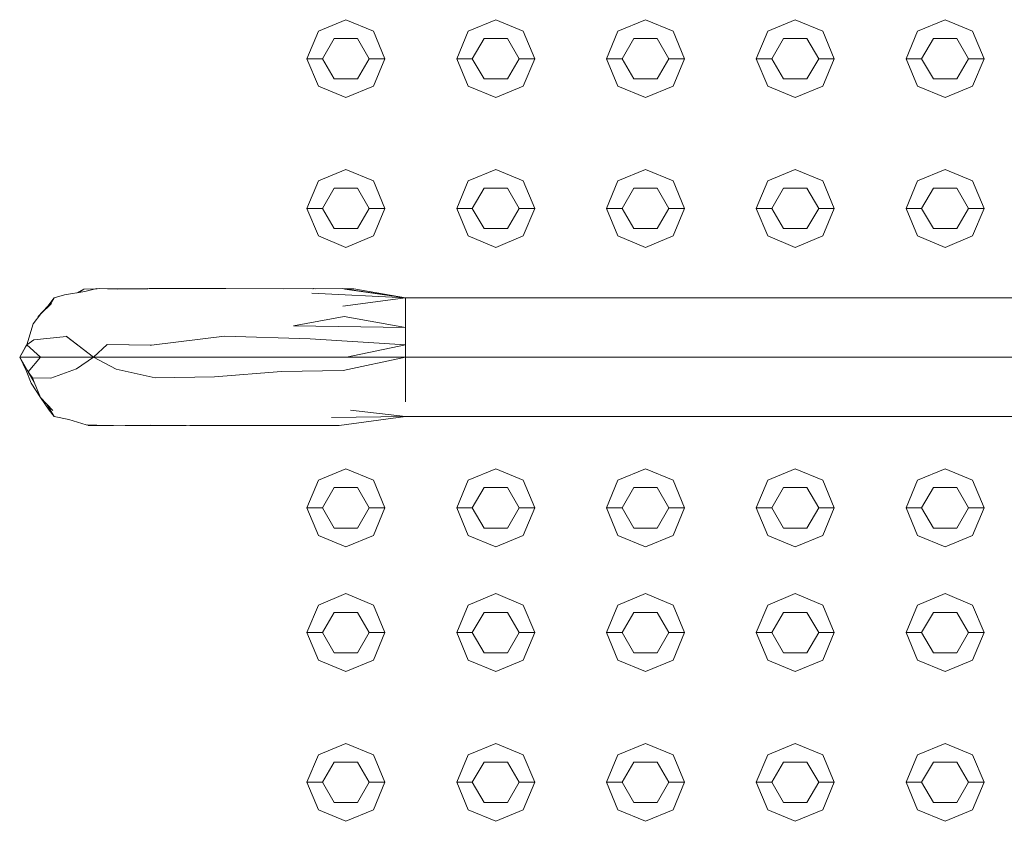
# Model space of a CAD drawing. Header units: millimetres. Extents: x 2 to 902, y -447 to 199.
# Tile 678 of 1056: x 22.043 to 22.674, y 168.354 to 168.868. Entities that reach past the tile are written whole.
import ezdxf

# ---------------------------------------------------------------- set-up
doc = ezdxf.new("R2010")
doc.units = ezdxf.units.MM
doc.header["$MEASUREMENT"] = 0
for name, color, linetype, lineweight in [('IFC-Corrimão-Contorno', 36, 'Continuous', 5), ('IFC-Elemento construtivo genérico-Contorno', 253, 'Continuous', 5), ('IFC-Escada-Contorno', 32, 'Continuous', 5)]:
    doc.layers.add(name, color=color, linetype=linetype, lineweight=lineweight)

msp = doc.modelspace()

# ---------------------------------------------------------------- linework, layer by layer
at = {"layer": 'IFC-Corrimão-Contorno', "color": 7, "lineweight": 5}
for p, q in [((22.08487, 168.69351), (22.09263, 168.69532)), ((22.09263, 168.69532), (22.10608, 168.695)), ((22.09304, 168.69531), (22.09395, 168.69535)), ((22.09395, 168.69535), (22.10682, 168.69527)), ((22.10608, 168.695), (22.12603, 168.69533)), ((22.10682, 168.69527), (22.12519, 168.69531)), ((22.12603, 168.69533), (22.17524, 168.69532)), ((22.16554, 168.69533), (22.16692, 168.69532)), ((22.17524, 168.69532), (22.21211, 168.69527)), ((22.21211, 168.69527), (22.25004, 168.69535)), ((22.23068, 168.69531), (22.23128, 168.69532)), ((22.23128, 168.69532), (22.23289, 168.69531)), ((22.25004, 168.69535), (22.2903, 168.68954)), ((22.06107, 168.68406), (22.0651, 168.68954)), ((22.06225, 168.68458), (22.0651, 168.68954)), ((22.06225, 168.68458), (22.0651, 168.68954)), ((22.06225, 168.68459), (22.0651, 168.68954)), ((22.06225, 168.68459), (22.0651, 168.68954)), ((22.0651, 168.68954), (22.07191, 168.69142)), ((22.07191, 168.69142), (22.08487, 168.69351)), ((22.08015, 168.69275), (22.08411, 168.69493)), ((22.08111, 168.6929), (22.08411, 168.69493)), ((22.08411, 168.69493), (22.09249, 168.69528)), ((22.23024, 168.69248), (22.2903, 168.68954)), ((22.25019, 168.68406), (22.2903, 168.68954)), ((22.25075, 168.69524), (22.25722, 168.69522)), ((22.2514, 168.69493), (22.2903, 168.68954)), ((22.25722, 168.69522), (22.2903, 168.68954)), ((22.2903, 168.68954), (22.68711, 168.68954)), ((22.2903, 168.65143), (22.2903, 168.68954)), ((22.05492, 168.67751), (22.06107, 168.68406)), ((22.05668, 168.67926), (22.06347, 168.68576)), ((22.05169, 168.67278), (22.05668, 168.67926)), ((22.05485, 168.67689), (22.05492, 168.67751)), ((22.21856, 168.67144), (22.25104, 168.67751)), ((22.25104, 168.67751), (22.2903, 168.67048)), ((22.2903, 168.67048), (22.2903, 168.68001)), ((22.04763, 168.65926), (22.05169, 168.67278)), ((22.21856, 168.67144), (22.2903, 168.67048)), ((22.2903, 168.66192), (22.2903, 168.67048)), ((22.05227, 168.66258), (22.07303, 168.66464)), ((22.07303, 168.66464), (22.09032, 168.65143)), ((22.12752, 168.65913), (22.17447, 168.66492)), ((22.17447, 168.66492), (22.22937, 168.66312)), ((22.04311, 168.65143), (22.04763, 168.65926)), ((22.04311, 168.65143), (22.04763, 168.65926)), ((22.04311, 168.65143), (22.04763, 168.65926)), ((22.04311, 168.65143), (22.04763, 168.65926)), ((22.04311, 168.65143), (22.04688, 168.65796)), ((22.04688, 168.65796), (22.04763, 168.65926)), ((22.04763, 168.65926), (22.05227, 168.66258)), ((22.04763, 168.65926), (22.05648, 168.65143)), ((22.09032, 168.65143), (22.09918, 168.65956)), ((22.09918, 168.65956), (22.12665, 168.65913)), ((22.12665, 168.65913), (22.12752, 168.65913)), ((22.22937, 168.66312), (22.2903, 168.65926)), ((22.25254, 168.65143), (22.2903, 168.65926)), ((22.2903, 168.65926), (22.2903, 168.66192)), ((22.2903, 168.65143), (22.2903, 168.65926)), ((22.04311, 168.65143), (22.05648, 168.65143)), ((22.04311, 168.65143), (22.05237, 168.63539)), ((22.04311, 168.65143), (22.0472, 168.64292)), ((22.04311, 168.65143), (22.04861, 168.64191)), ((22.04311, 168.65143), (22.04688, 168.6449)), ((22.04311, 168.65143), (22.05236, 168.6354)), ((22.04861, 168.64191), (22.05648, 168.65143)), ((22.05648, 168.65143), (22.06986, 168.65143)), ((22.06671, 168.65143), (22.06986, 168.65143)), ((22.06986, 168.65143), (22.09032, 168.65143)), ((22.07851, 168.65143), (22.09032, 168.65143)), ((22.07948, 168.644), (22.09032, 168.65143)), ((22.09032, 168.65143), (22.10497, 168.64375)), ((22.09032, 168.65143), (22.12143, 168.65143)), ((22.12143, 168.65143), (22.14031, 168.65143)), ((22.14031, 168.65143), (22.19031, 168.65143)), ((22.15254, 168.65143), (22.21477, 168.65143)), ((22.19031, 168.65143), (22.24031, 168.65143)), ((22.21477, 168.65143), (22.24031, 168.65143)), ((22.24031, 168.65143), (22.2903, 168.65143)), ((22.25035, 168.64292), (22.2903, 168.65143)), ((22.25254, 168.65143), (22.2903, 168.65143)), ((22.2903, 168.65143), (22.68711, 168.65143)), ((22.2903, 168.62286), (22.2903, 168.65143)), ((22.2903, 168.64191), (22.2903, 168.65143)), ((22.04688, 168.6449), (22.04861, 168.64191)), ((22.0472, 168.64292), (22.0504, 168.63474)), ((22.04861, 168.64191), (22.04908, 168.64109)), ((22.04861, 168.64191), (22.05065, 168.63836)), ((22.04861, 168.64191), (22.05126, 168.63805)), ((22.06314, 168.63794), (22.07948, 168.644)), ((22.10497, 168.64375), (22.12419, 168.63945)), ((22.12419, 168.63945), (22.12992, 168.63817)), ((22.12992, 168.63817), (22.16795, 168.63878)), ((22.16795, 168.63878), (22.211, 168.64216)), ((22.211, 168.64216), (22.25035, 168.64292)), ((22.2903, 168.63238), (22.2903, 168.64191)), ((22.0504, 168.63474), (22.05638, 168.6255)), ((22.05065, 168.63836), (22.05236, 168.63539)), ((22.05126, 168.63805), (22.06314, 168.63794)), ((22.05126, 168.63805), (22.05236, 168.63539)), ((22.05236, 168.63539), (22.05647, 168.62551)), ((22.05638, 168.6255), (22.06202, 168.61732)), ((22.05647, 168.62551), (22.06428, 168.6173)), ((22.06054, 168.62122), (22.0651, 168.61332)), ((22.06055, 168.62121), (22.0651, 168.61332)), ((22.06202, 168.61732), (22.0651, 168.61332)), ((22.0651, 168.61332), (22.07462, 168.61139)), ((22.24305, 168.61269), (22.2903, 168.61332)), ((22.24787, 168.60764), (22.2903, 168.61332)), ((22.25508, 168.61732), (22.2903, 168.61332)), ((22.2903, 168.61332), (22.68711, 168.61332)), ((22.07462, 168.61139), (22.08572, 168.60798)), ((22.08572, 168.60798), (22.09968, 168.60765)), ((22.08654, 168.60796), (22.08717, 168.60764)), ((22.08717, 168.60764), (22.09937, 168.60766)), ((22.09968, 168.60765), (22.10323, 168.60757)), ((22.10323, 168.60757), (22.12696, 168.60771)), ((22.11066, 168.60761), (22.12603, 168.60754)), ((22.12603, 168.60754), (22.1468, 168.60761)), ((22.12696, 168.60771), (22.15215, 168.60761)), ((22.1468, 168.60761), (22.14976, 168.60762)), ((22.15215, 168.60761), (22.16554, 168.60754)), ((22.16554, 168.60754), (22.20481, 168.60766)), ((22.19292, 168.60762), (22.2022, 168.60757)), ((22.2022, 168.60757), (22.23276, 168.60765)), ((22.20481, 168.60766), (22.24787, 168.60764))]:
    msp.add_line(p, q, dxfattribs=at)
at = {"layer": 'IFC-Elemento construtivo genérico-Contorno', "color": 7, "lineweight": 5}
for p, q in [((22.23451, 168.86046), (22.25218, 168.86779)), ((22.23451, 168.86046), (22.25218, 168.86779)), ((22.25218, 168.86779), (22.26986, 168.86046)), ((22.25218, 168.86779), (22.26986, 168.86046)), ((22.33051, 168.86046), (22.34819, 168.86779)), ((22.33051, 168.86046), (22.34819, 168.86779)), ((22.34819, 168.86779), (22.36586, 168.86046)), ((22.34819, 168.86779), (22.36586, 168.86046)), ((22.42651, 168.86046), (22.44418, 168.86779)), ((22.42651, 168.86046), (22.44418, 168.86779)), ((22.44418, 168.86779), (22.46186, 168.86046)), ((22.44418, 168.86779), (22.46186, 168.86046)), ((22.52251, 168.86046), (22.54018, 168.86779)), ((22.52251, 168.86046), (22.54018, 168.86779)), ((22.54018, 168.86779), (22.55786, 168.86046)), ((22.54018, 168.86779), (22.55786, 168.86046)), ((22.61851, 168.86046), (22.63618, 168.86779)), ((22.61851, 168.86046), (22.63618, 168.86779)), ((22.63618, 168.86779), (22.65386, 168.86046)), ((22.63618, 168.86779), (22.65386, 168.86046)), ((22.22718, 168.84279), (22.23451, 168.86046)), ((22.22718, 168.84279), (22.23451, 168.86046)), ((22.26986, 168.86046), (22.27718, 168.84279)), ((22.26986, 168.86046), (22.27718, 168.84279)), ((22.32319, 168.84279), (22.33051, 168.86046)), ((22.32319, 168.84279), (22.33051, 168.86046)), ((22.36586, 168.86046), (22.37319, 168.84279)), ((22.36586, 168.86046), (22.37319, 168.84279)), ((22.41918, 168.84279), (22.42651, 168.86046)), ((22.41918, 168.84279), (22.42651, 168.86046)), ((22.46186, 168.86046), (22.46918, 168.84279)), ((22.46186, 168.86046), (22.46918, 168.84279)), ((22.51518, 168.84279), (22.52251, 168.86046)), ((22.51518, 168.84279), (22.52251, 168.86046)), ((22.55786, 168.86046), (22.56518, 168.84279)), ((22.55786, 168.86046), (22.56518, 168.84279)), ((22.61118, 168.84279), (22.61851, 168.86046)), ((22.61118, 168.84279), (22.61851, 168.86046)), ((22.65386, 168.86046), (22.66118, 168.84279)), ((22.65386, 168.86046), (22.66118, 168.84279)), ((22.23718, 168.84279), (22.24468, 168.85578)), ((22.23718, 168.84279), (22.24468, 168.85578)), ((22.24468, 168.85578), (22.25968, 168.85578)), ((22.24468, 168.85578), (22.25968, 168.85578)), ((22.25968, 168.85578), (22.26718, 168.84279)), ((22.25968, 168.85578), (22.26718, 168.84279)), ((22.33319, 168.84279), (22.34069, 168.85578)), ((22.33319, 168.84279), (22.34069, 168.85578)), ((22.34069, 168.85578), (22.35569, 168.85578)), ((22.34069, 168.85578), (22.35569, 168.85578)), ((22.35569, 168.85578), (22.36319, 168.84279)), ((22.35569, 168.85578), (22.36319, 168.84279)), ((22.42918, 168.84279), (22.43668, 168.85578)), ((22.42918, 168.84279), (22.43668, 168.85578)), ((22.43668, 168.85578), (22.45168, 168.85578)), ((22.43668, 168.85578), (22.45168, 168.85578)), ((22.45168, 168.85578), (22.45918, 168.84279)), ((22.45168, 168.85578), (22.45918, 168.84279)), ((22.52518, 168.84279), (22.53268, 168.85578)), ((22.52518, 168.84279), (22.53268, 168.85578)), ((22.53268, 168.85578), (22.54768, 168.85578)), ((22.53268, 168.85578), (22.54768, 168.85578)), ((22.54768, 168.85578), (22.55518, 168.84279)), ((22.54768, 168.85578), (22.55518, 168.84279)), ((22.62118, 168.84279), (22.62868, 168.85578)), ((22.62118, 168.84279), (22.62868, 168.85578)), ((22.62868, 168.85578), (22.64368, 168.85578)), ((22.62868, 168.85578), (22.64368, 168.85578)), ((22.64368, 168.85578), (22.65118, 168.84279)), ((22.64368, 168.85578), (22.65118, 168.84279)), ((22.22718, 168.84279), (22.23718, 168.84279)), ((22.22718, 168.84279), (22.23451, 168.82511)), ((22.22718, 168.84279), (22.23718, 168.84279)), ((22.22718, 168.84279), (22.23451, 168.82511)), ((22.23718, 168.84279), (22.24468, 168.8298)), ((22.23718, 168.84279), (22.24468, 168.8298)), ((22.25968, 168.8298), (22.26718, 168.84279)), ((22.25968, 168.8298), (22.26718, 168.84279)), ((22.26718, 168.84279), (22.27718, 168.84279)), ((22.26718, 168.84279), (22.27718, 168.84279)), ((22.26986, 168.82511), (22.27718, 168.84279)), ((22.26986, 168.82511), (22.27718, 168.84279)), ((22.32319, 168.84279), (22.33319, 168.84279)), ((22.32319, 168.84279), (22.33051, 168.82511)), ((22.32319, 168.84279), (22.33319, 168.84279)), ((22.32319, 168.84279), (22.33051, 168.82511)), ((22.33319, 168.84279), (22.34069, 168.8298)), ((22.33319, 168.84279), (22.34069, 168.8298)), ((22.35569, 168.8298), (22.36319, 168.84279)), ((22.35569, 168.8298), (22.36319, 168.84279)), ((22.36319, 168.84279), (22.37319, 168.84279)), ((22.36319, 168.84279), (22.37319, 168.84279)), ((22.36586, 168.82511), (22.37319, 168.84279)), ((22.36586, 168.82511), (22.37319, 168.84279)), ((22.41918, 168.84279), (22.42918, 168.84279)), ((22.41918, 168.84279), (22.42651, 168.82511)), ((22.41918, 168.84279), (22.42918, 168.84279)), ((22.41918, 168.84279), (22.42651, 168.82511)), ((22.42918, 168.84279), (22.43668, 168.8298)), ((22.42918, 168.84279), (22.43668, 168.8298)), ((22.45168, 168.8298), (22.45918, 168.84279)), ((22.45168, 168.8298), (22.45918, 168.84279)), ((22.45918, 168.84279), (22.46918, 168.84279)), ((22.45918, 168.84279), (22.46918, 168.84279)), ((22.46186, 168.82511), (22.46918, 168.84279)), ((22.46186, 168.82511), (22.46918, 168.84279)), ((22.51518, 168.84279), (22.52518, 168.84279)), ((22.51518, 168.84279), (22.52251, 168.82511)), ((22.51518, 168.84279), (22.52518, 168.84279)), ((22.51518, 168.84279), (22.52251, 168.82511)), ((22.52518, 168.84279), (22.53268, 168.8298)), ((22.52518, 168.84279), (22.53268, 168.8298)), ((22.54768, 168.8298), (22.55518, 168.84279)), ((22.54768, 168.8298), (22.55518, 168.84279)), ((22.55518, 168.84279), (22.56518, 168.84279)), ((22.55518, 168.84279), (22.56518, 168.84279)), ((22.55786, 168.82511), (22.56518, 168.84279)), ((22.55786, 168.82511), (22.56518, 168.84279)), ((22.61118, 168.84279), (22.62118, 168.84279)), ((22.61118, 168.84279), (22.61851, 168.82511)), ((22.61118, 168.84279), (22.62118, 168.84279)), ((22.61118, 168.84279), (22.61851, 168.82511)), ((22.62118, 168.84279), (22.62868, 168.8298)), ((22.62118, 168.84279), (22.62868, 168.8298)), ((22.64368, 168.8298), (22.65118, 168.84279)), ((22.64368, 168.8298), (22.65118, 168.84279)), ((22.65118, 168.84279), (22.66118, 168.84279)), ((22.65118, 168.84279), (22.66118, 168.84279)), ((22.65386, 168.82511), (22.66118, 168.84279)), ((22.65386, 168.82511), (22.66118, 168.84279)), ((22.24468, 168.8298), (22.25968, 168.8298)), ((22.24468, 168.8298), (22.25968, 168.8298)), ((22.34069, 168.8298), (22.35569, 168.8298)), ((22.34069, 168.8298), (22.35569, 168.8298)), ((22.43668, 168.8298), (22.45168, 168.8298)), ((22.43668, 168.8298), (22.45168, 168.8298)), ((22.53268, 168.8298), (22.54768, 168.8298)), ((22.53268, 168.8298), (22.54768, 168.8298)), ((22.62868, 168.8298), (22.64368, 168.8298)), ((22.62868, 168.8298), (22.64368, 168.8298)), ((22.23451, 168.82511), (22.25218, 168.81779)), ((22.23451, 168.82511), (22.25218, 168.81779)), ((22.25218, 168.81779), (22.26986, 168.82511)), ((22.25218, 168.81779), (22.26986, 168.82511)), ((22.33051, 168.82511), (22.34819, 168.81779)), ((22.33051, 168.82511), (22.34819, 168.81779)), ((22.34819, 168.81779), (22.36586, 168.82511)), ((22.34819, 168.81779), (22.36586, 168.82511)), ((22.42651, 168.82511), (22.44418, 168.81779)), ((22.42651, 168.82511), (22.44418, 168.81779)), ((22.44418, 168.81779), (22.46186, 168.82511)), ((22.44418, 168.81779), (22.46186, 168.82511)), ((22.52251, 168.82511), (22.54018, 168.81779)), ((22.52251, 168.82511), (22.54018, 168.81779)), ((22.54018, 168.81779), (22.55786, 168.82511)), ((22.54018, 168.81779), (22.55786, 168.82511)), ((22.61851, 168.82511), (22.63618, 168.81779)), ((22.61851, 168.82511), (22.63618, 168.81779)), ((22.63618, 168.81779), (22.65386, 168.82511)), ((22.63618, 168.81779), (22.65386, 168.82511)), ((22.23451, 168.76447), (22.25218, 168.77179)), ((22.23451, 168.76447), (22.25218, 168.77179)), ((22.25218, 168.77179), (22.26986, 168.76447)), ((22.25218, 168.77179), (22.26986, 168.76447)), ((22.33051, 168.76447), (22.34819, 168.77179)), ((22.33051, 168.76447), (22.34819, 168.77179)), ((22.34819, 168.77179), (22.36586, 168.76447)), ((22.34819, 168.77179), (22.36586, 168.76447)), ((22.42651, 168.76447), (22.44418, 168.77179)), ((22.42651, 168.76447), (22.44418, 168.77179)), ((22.44418, 168.77179), (22.46186, 168.76447)), ((22.44418, 168.77179), (22.46186, 168.76447)), ((22.52251, 168.76447), (22.54018, 168.77179)), ((22.52251, 168.76447), (22.54018, 168.77179)), ((22.54018, 168.77179), (22.55786, 168.76447)), ((22.54018, 168.77179), (22.55786, 168.76447)), ((22.61851, 168.76447), (22.63618, 168.77179)), ((22.61851, 168.76447), (22.63618, 168.77179)), ((22.63618, 168.77179), (22.65386, 168.76447)), ((22.63618, 168.77179), (22.65386, 168.76447)), ((22.22718, 168.74679), (22.23451, 168.76447)), ((22.22718, 168.74679), (22.23451, 168.76447)), ((22.23718, 168.74679), (22.24468, 168.75978)), ((22.23718, 168.74679), (22.24468, 168.75978)), ((22.24468, 168.75978), (22.25968, 168.75978)), ((22.24468, 168.75978), (22.25968, 168.75978)), ((22.25968, 168.75978), (22.26718, 168.74679)), ((22.25968, 168.75978), (22.26718, 168.74679)), ((22.26986, 168.76447), (22.27718, 168.74679)), ((22.26986, 168.76447), (22.27718, 168.74679)), ((22.32319, 168.74679), (22.33051, 168.76447)), ((22.32319, 168.74679), (22.33051, 168.76447)), ((22.33319, 168.74679), (22.34069, 168.75978)), ((22.33319, 168.74679), (22.34069, 168.75978)), ((22.34069, 168.75978), (22.35569, 168.75978)), ((22.34069, 168.75978), (22.35569, 168.75978)), ((22.35569, 168.75978), (22.36319, 168.74679)), ((22.35569, 168.75978), (22.36319, 168.74679)), ((22.36586, 168.76447), (22.37319, 168.74679)), ((22.36586, 168.76447), (22.37319, 168.74679)), ((22.41918, 168.74679), (22.42651, 168.76447)), ((22.41918, 168.74679), (22.42651, 168.76447)), ((22.42918, 168.74679), (22.43668, 168.75978)), ((22.42918, 168.74679), (22.43668, 168.75978)), ((22.43668, 168.75978), (22.45168, 168.75978)), ((22.43668, 168.75978), (22.45168, 168.75978)), ((22.45168, 168.75978), (22.45918, 168.74679)), ((22.45168, 168.75978), (22.45918, 168.74679)), ((22.46186, 168.76447), (22.46918, 168.74679)), ((22.46186, 168.76447), (22.46918, 168.74679)), ((22.51518, 168.74679), (22.52251, 168.76447)), ((22.51518, 168.74679), (22.52251, 168.76447)), ((22.52518, 168.74679), (22.53268, 168.75978)), ((22.52518, 168.74679), (22.53268, 168.75978)), ((22.53268, 168.75978), (22.54768, 168.75978)), ((22.53268, 168.75978), (22.54768, 168.75978)), ((22.54768, 168.75978), (22.55518, 168.74679)), ((22.54768, 168.75978), (22.55518, 168.74679)), ((22.55786, 168.76447), (22.56518, 168.74679)), ((22.55786, 168.76447), (22.56518, 168.74679)), ((22.61118, 168.74679), (22.61851, 168.76447)), ((22.61118, 168.74679), (22.61851, 168.76447)), ((22.62118, 168.74679), (22.62868, 168.75978)), ((22.62118, 168.74679), (22.62868, 168.75978)), ((22.62868, 168.75978), (22.64368, 168.75978)), ((22.62868, 168.75978), (22.64368, 168.75978)), ((22.64368, 168.75978), (22.65118, 168.74679)), ((22.64368, 168.75978), (22.65118, 168.74679)), ((22.65386, 168.76447), (22.66118, 168.74679)), ((22.65386, 168.76447), (22.66118, 168.74679)), ((22.22718, 168.74679), (22.23718, 168.74679)), ((22.22718, 168.74679), (22.23451, 168.72912)), ((22.22718, 168.74679), (22.23718, 168.74679)), ((22.22718, 168.74679), (22.23451, 168.72912)), ((22.23718, 168.74679), (22.24468, 168.7338)), ((22.23718, 168.74679), (22.24468, 168.7338)), ((22.25968, 168.7338), (22.26718, 168.74679)), ((22.25968, 168.7338), (22.26718, 168.74679)), ((22.26718, 168.74679), (22.27718, 168.74679)), ((22.26718, 168.74679), (22.27718, 168.74679)), ((22.26986, 168.72912), (22.27718, 168.74679)), ((22.26986, 168.72912), (22.27718, 168.74679)), ((22.32319, 168.74679), (22.33319, 168.74679)), ((22.32319, 168.74679), (22.33051, 168.72912)), ((22.32319, 168.74679), (22.33319, 168.74679)), ((22.32319, 168.74679), (22.33051, 168.72912)), ((22.33319, 168.74679), (22.34069, 168.7338)), ((22.33319, 168.74679), (22.34069, 168.7338)), ((22.35569, 168.7338), (22.36319, 168.74679)), ((22.35569, 168.7338), (22.36319, 168.74679)), ((22.36319, 168.74679), (22.37319, 168.74679)), ((22.36319, 168.74679), (22.37319, 168.74679)), ((22.36586, 168.72912), (22.37319, 168.74679)), ((22.36586, 168.72912), (22.37319, 168.74679)), ((22.41918, 168.74679), (22.42918, 168.74679)), ((22.41918, 168.74679), (22.42651, 168.72912)), ((22.41918, 168.74679), (22.42918, 168.74679)), ((22.41918, 168.74679), (22.42651, 168.72912)), ((22.42918, 168.74679), (22.43668, 168.7338)), ((22.42918, 168.74679), (22.43668, 168.7338)), ((22.45168, 168.7338), (22.45918, 168.74679)), ((22.45168, 168.7338), (22.45918, 168.74679)), ((22.45918, 168.74679), (22.46918, 168.74679)), ((22.45918, 168.74679), (22.46918, 168.74679)), ((22.46186, 168.72912), (22.46918, 168.74679)), ((22.46186, 168.72912), (22.46918, 168.74679)), ((22.51518, 168.74679), (22.52518, 168.74679)), ((22.51518, 168.74679), (22.52251, 168.72912)), ((22.51518, 168.74679), (22.52518, 168.74679)), ((22.51518, 168.74679), (22.52251, 168.72912)), ((22.52518, 168.74679), (22.53268, 168.7338)), ((22.52518, 168.74679), (22.53268, 168.7338)), ((22.54768, 168.7338), (22.55518, 168.74679)), ((22.54768, 168.7338), (22.55518, 168.74679)), ((22.55518, 168.74679), (22.56518, 168.74679)), ((22.55518, 168.74679), (22.56518, 168.74679)), ((22.55786, 168.72912), (22.56518, 168.74679)), ((22.55786, 168.72912), (22.56518, 168.74679)), ((22.61118, 168.74679), (22.62118, 168.74679)), ((22.61118, 168.74679), (22.61851, 168.72912)), ((22.61118, 168.74679), (22.62118, 168.74679)), ((22.61118, 168.74679), (22.61851, 168.72912)), ((22.62118, 168.74679), (22.62868, 168.7338)), ((22.62118, 168.74679), (22.62868, 168.7338)), ((22.64368, 168.7338), (22.65118, 168.74679)), ((22.64368, 168.7338), (22.65118, 168.74679)), ((22.65118, 168.74679), (22.66118, 168.74679)), ((22.65118, 168.74679), (22.66118, 168.74679)), ((22.65386, 168.72912), (22.66118, 168.74679)), ((22.65386, 168.72912), (22.66118, 168.74679)), ((22.24468, 168.7338), (22.25968, 168.7338)), ((22.24468, 168.7338), (22.25968, 168.7338)), ((22.34069, 168.7338), (22.35569, 168.7338)), ((22.34069, 168.7338), (22.35569, 168.7338)), ((22.43668, 168.7338), (22.45168, 168.7338)), ((22.43668, 168.7338), (22.45168, 168.7338)), ((22.53268, 168.7338), (22.54768, 168.7338)), ((22.53268, 168.7338), (22.54768, 168.7338)), ((22.62868, 168.7338), (22.64368, 168.7338)), ((22.62868, 168.7338), (22.64368, 168.7338)), ((22.23451, 168.72912), (22.25218, 168.72179)), ((22.23451, 168.72912), (22.25218, 168.72179)), ((22.25218, 168.72179), (22.26986, 168.72912)), ((22.25218, 168.72179), (22.26986, 168.72912)), ((22.33051, 168.72912), (22.34819, 168.72179)), ((22.33051, 168.72912), (22.34819, 168.72179)), ((22.34819, 168.72179), (22.36586, 168.72912)), ((22.34819, 168.72179), (22.36586, 168.72912)), ((22.42651, 168.72912), (22.44418, 168.72179)), ((22.42651, 168.72912), (22.44418, 168.72179)), ((22.44418, 168.72179), (22.46186, 168.72912)), ((22.44418, 168.72179), (22.46186, 168.72912)), ((22.52251, 168.72912), (22.54018, 168.72179)), ((22.52251, 168.72912), (22.54018, 168.72179)), ((22.54018, 168.72179), (22.55786, 168.72912)), ((22.54018, 168.72179), (22.55786, 168.72912)), ((22.61851, 168.72912), (22.63618, 168.72179)), ((22.61851, 168.72912), (22.63618, 168.72179)), ((22.63618, 168.72179), (22.65386, 168.72912)), ((22.63618, 168.72179), (22.65386, 168.72912)), ((22.23451, 168.57246), (22.25218, 168.57979)), ((22.23451, 168.57246), (22.25218, 168.57979)), ((22.25218, 168.57979), (22.26986, 168.57246)), ((22.25218, 168.57979), (22.26986, 168.57246)), ((22.33051, 168.57246), (22.34819, 168.57979)), ((22.33051, 168.57246), (22.34819, 168.57979)), ((22.34819, 168.57979), (22.36586, 168.57246)), ((22.34819, 168.57979), (22.36586, 168.57246)), ((22.42651, 168.57246), (22.44418, 168.57979)), ((22.42651, 168.57246), (22.44418, 168.57979)), ((22.44418, 168.57979), (22.46186, 168.57246)), ((22.44418, 168.57979), (22.46186, 168.57246)), ((22.52251, 168.57246), (22.54018, 168.57979)), ((22.52251, 168.57246), (22.54018, 168.57979)), ((22.54018, 168.57979), (22.55786, 168.57246)), ((22.54018, 168.57979), (22.55786, 168.57246)), ((22.61851, 168.57246), (22.63618, 168.57979)), ((22.61851, 168.57246), (22.63618, 168.57979)), ((22.63618, 168.57979), (22.65386, 168.57246)), ((22.63618, 168.57979), (22.65386, 168.57246)), ((22.22718, 168.55479), (22.23451, 168.57246)), ((22.22718, 168.55479), (22.23451, 168.57246)), ((22.26986, 168.57246), (22.27718, 168.55479)), ((22.26986, 168.57246), (22.27718, 168.55479)), ((22.32319, 168.55479), (22.33051, 168.57246)), ((22.32319, 168.55479), (22.33051, 168.57246)), ((22.36586, 168.57246), (22.37319, 168.55479)), ((22.36586, 168.57246), (22.37319, 168.55479)), ((22.41918, 168.55479), (22.42651, 168.57246)), ((22.41918, 168.55479), (22.42651, 168.57246)), ((22.46186, 168.57246), (22.46918, 168.55479)), ((22.46186, 168.57246), (22.46918, 168.55479)), ((22.51518, 168.55479), (22.52251, 168.57246)), ((22.51518, 168.55479), (22.52251, 168.57246)), ((22.55786, 168.57246), (22.56518, 168.55479)), ((22.55786, 168.57246), (22.56518, 168.55479)), ((22.61118, 168.55479), (22.61851, 168.57246)), ((22.61118, 168.55479), (22.61851, 168.57246)), ((22.65386, 168.57246), (22.66118, 168.55479)), ((22.65386, 168.57246), (22.66118, 168.55479)), ((22.23718, 168.55479), (22.24468, 168.56778)), ((22.23718, 168.55479), (22.24468, 168.56778)), ((22.24468, 168.56778), (22.25968, 168.56778)), ((22.24468, 168.56778), (22.25968, 168.56778)), ((22.25968, 168.56778), (22.26718, 168.55479)), ((22.25968, 168.56778), (22.26718, 168.55479)), ((22.33319, 168.55479), (22.34069, 168.56778)), ((22.33319, 168.55479), (22.34069, 168.56778)), ((22.34069, 168.56778), (22.35569, 168.56778)), ((22.34069, 168.56778), (22.35569, 168.56778)), ((22.35569, 168.56778), (22.36319, 168.55479)), ((22.35569, 168.56778), (22.36319, 168.55479)), ((22.42918, 168.55479), (22.43668, 168.56778)), ((22.42918, 168.55479), (22.43668, 168.56778)), ((22.43668, 168.56778), (22.45168, 168.56778)), ((22.43668, 168.56778), (22.45168, 168.56778)), ((22.45168, 168.56778), (22.45918, 168.55479)), ((22.45168, 168.56778), (22.45918, 168.55479)), ((22.52518, 168.55479), (22.53268, 168.56778)), ((22.52518, 168.55479), (22.53268, 168.56778)), ((22.53268, 168.56778), (22.54768, 168.56778)), ((22.53268, 168.56778), (22.54768, 168.56778)), ((22.54768, 168.56778), (22.55518, 168.55479)), ((22.54768, 168.56778), (22.55518, 168.55479)), ((22.62118, 168.55479), (22.62868, 168.56778)), ((22.62118, 168.55479), (22.62868, 168.56778)), ((22.62868, 168.56778), (22.64368, 168.56778)), ((22.62868, 168.56778), (22.64368, 168.56778)), ((22.64368, 168.56778), (22.65118, 168.55479)), ((22.64368, 168.56778), (22.65118, 168.55479)), ((22.22718, 168.55479), (22.23718, 168.55479)), ((22.22718, 168.55479), (22.23451, 168.53711)), ((22.22718, 168.55479), (22.23718, 168.55479)), ((22.22718, 168.55479), (22.23451, 168.53711)), ((22.23718, 168.55479), (22.24468, 168.5418)), ((22.23718, 168.55479), (22.24468, 168.5418)), ((22.25968, 168.5418), (22.26718, 168.55479)), ((22.25968, 168.5418), (22.26718, 168.55479)), ((22.26718, 168.55479), (22.27718, 168.55479)), ((22.26718, 168.55479), (22.27718, 168.55479)), ((22.26986, 168.53711), (22.27718, 168.55479)), ((22.26986, 168.53711), (22.27718, 168.55479)), ((22.32319, 168.55479), (22.33319, 168.55479)), ((22.32319, 168.55479), (22.33051, 168.53711)), ((22.32319, 168.55479), (22.33319, 168.55479)), ((22.32319, 168.55479), (22.33051, 168.53711)), ((22.33319, 168.55479), (22.34069, 168.5418)), ((22.33319, 168.55479), (22.34069, 168.5418)), ((22.35569, 168.5418), (22.36319, 168.55479)), ((22.35569, 168.5418), (22.36319, 168.55479)), ((22.36319, 168.55479), (22.37319, 168.55479)), ((22.36319, 168.55479), (22.37319, 168.55479)), ((22.36586, 168.53711), (22.37319, 168.55479)), ((22.36586, 168.53711), (22.37319, 168.55479)), ((22.41918, 168.55479), (22.42918, 168.55479)), ((22.41918, 168.55479), (22.42651, 168.53711)), ((22.41918, 168.55479), (22.42918, 168.55479)), ((22.41918, 168.55479), (22.42651, 168.53711)), ((22.42918, 168.55479), (22.43668, 168.5418)), ((22.42918, 168.55479), (22.43668, 168.5418)), ((22.45168, 168.5418), (22.45918, 168.55479)), ((22.45168, 168.5418), (22.45918, 168.55479)), ((22.45918, 168.55479), (22.46918, 168.55479)), ((22.45918, 168.55479), (22.46918, 168.55479)), ((22.46186, 168.53711), (22.46918, 168.55479)), ((22.46186, 168.53711), (22.46918, 168.55479)), ((22.51518, 168.55479), (22.52518, 168.55479)), ((22.51518, 168.55479), (22.52251, 168.53711)), ((22.51518, 168.55479), (22.52518, 168.55479)), ((22.51518, 168.55479), (22.52251, 168.53711)), ((22.52518, 168.55479), (22.53268, 168.5418)), ((22.52518, 168.55479), (22.53268, 168.5418)), ((22.54768, 168.5418), (22.55518, 168.55479)), ((22.54768, 168.5418), (22.55518, 168.55479)), ((22.55518, 168.55479), (22.56518, 168.55479)), ((22.55518, 168.55479), (22.56518, 168.55479)), ((22.55786, 168.53711), (22.56518, 168.55479)), ((22.55786, 168.53711), (22.56518, 168.55479)), ((22.61118, 168.55479), (22.62118, 168.55479)), ((22.61118, 168.55479), (22.61851, 168.53711)), ((22.61118, 168.55479), (22.62118, 168.55479)), ((22.61118, 168.55479), (22.61851, 168.53711)), ((22.62118, 168.55479), (22.62868, 168.5418)), ((22.62118, 168.55479), (22.62868, 168.5418)), ((22.64368, 168.5418), (22.65118, 168.55479)), ((22.64368, 168.5418), (22.65118, 168.55479)), ((22.65118, 168.55479), (22.66118, 168.55479)), ((22.65118, 168.55479), (22.66118, 168.55479)), ((22.65386, 168.53711), (22.66118, 168.55479)), ((22.65386, 168.53711), (22.66118, 168.55479)), ((22.24468, 168.5418), (22.25968, 168.5418)), ((22.24468, 168.5418), (22.25968, 168.5418)), ((22.34069, 168.5418), (22.35569, 168.5418)), ((22.34069, 168.5418), (22.35569, 168.5418)), ((22.43668, 168.5418), (22.45168, 168.5418)), ((22.43668, 168.5418), (22.45168, 168.5418)), ((22.53268, 168.5418), (22.54768, 168.5418)), ((22.53268, 168.5418), (22.54768, 168.5418)), ((22.62868, 168.5418), (22.64368, 168.5418)), ((22.62868, 168.5418), (22.64368, 168.5418)), ((22.23451, 168.53711), (22.25218, 168.52979)), ((22.23451, 168.53711), (22.25218, 168.52979)), ((22.25218, 168.52979), (22.26986, 168.53711)), ((22.25218, 168.52979), (22.26986, 168.53711)), ((22.33051, 168.53711), (22.34819, 168.52979)), ((22.33051, 168.53711), (22.34819, 168.52979)), ((22.34819, 168.52979), (22.36586, 168.53711)), ((22.34819, 168.52979), (22.36586, 168.53711)), ((22.42651, 168.53711), (22.44418, 168.52979)), ((22.42651, 168.53711), (22.44418, 168.52979)), ((22.44418, 168.52979), (22.46186, 168.53711)), ((22.44418, 168.52979), (22.46186, 168.53711)), ((22.52251, 168.53711), (22.54018, 168.52979)), ((22.52251, 168.53711), (22.54018, 168.52979)), ((22.54018, 168.52979), (22.55786, 168.53711)), ((22.54018, 168.52979), (22.55786, 168.53711)), ((22.61851, 168.53711), (22.63618, 168.52979)), ((22.61851, 168.53711), (22.63618, 168.52979)), ((22.63618, 168.52979), (22.65386, 168.53711)), ((22.63618, 168.52979), (22.65386, 168.53711)), ((22.23451, 168.49246), (22.25218, 168.49979)), ((22.23451, 168.49246), (22.25218, 168.49979)), ((22.25218, 168.49979), (22.26986, 168.49246)), ((22.25218, 168.49979), (22.26986, 168.49246)), ((22.33051, 168.49246), (22.34819, 168.49979)), ((22.33051, 168.49246), (22.34819, 168.49979)), ((22.34819, 168.49979), (22.36586, 168.49246)), ((22.34819, 168.49979), (22.36586, 168.49246)), ((22.42651, 168.49246), (22.44418, 168.49979)), ((22.42651, 168.49246), (22.44418, 168.49979)), ((22.44418, 168.49979), (22.46186, 168.49246)), ((22.44418, 168.49979), (22.46186, 168.49246)), ((22.52251, 168.49246), (22.54018, 168.49979)), ((22.52251, 168.49246), (22.54018, 168.49979)), ((22.54018, 168.49979), (22.55786, 168.49246)), ((22.54018, 168.49979), (22.55786, 168.49246)), ((22.61851, 168.49246), (22.63618, 168.49979)), ((22.61851, 168.49246), (22.63618, 168.49979)), ((22.63618, 168.49979), (22.65386, 168.49246)), ((22.63618, 168.49979), (22.65386, 168.49246)), ((22.22718, 168.47479), (22.23451, 168.49246)), ((22.22718, 168.47479), (22.23451, 168.49246)), ((22.23718, 168.47479), (22.24468, 168.48778)), ((22.23718, 168.47479), (22.24468, 168.48778)), ((22.24468, 168.48778), (22.25968, 168.48778)), ((22.24468, 168.48778), (22.25968, 168.48778)), ((22.25968, 168.48778), (22.26718, 168.47479)), ((22.25968, 168.48778), (22.26718, 168.47479)), ((22.26986, 168.49246), (22.27718, 168.47479)), ((22.26986, 168.49246), (22.27718, 168.47479)), ((22.32319, 168.47479), (22.33051, 168.49246)), ((22.32319, 168.47479), (22.33051, 168.49246)), ((22.33319, 168.47479), (22.34069, 168.48778)), ((22.33319, 168.47479), (22.34069, 168.48778)), ((22.34069, 168.48778), (22.35569, 168.48778)), ((22.34069, 168.48778), (22.35569, 168.48778)), ((22.35569, 168.48778), (22.36319, 168.47479)), ((22.35569, 168.48778), (22.36319, 168.47479)), ((22.36586, 168.49246), (22.37319, 168.47479)), ((22.36586, 168.49246), (22.37319, 168.47479)), ((22.41918, 168.47479), (22.42651, 168.49246)), ((22.41918, 168.47479), (22.42651, 168.49246)), ((22.42918, 168.47479), (22.43668, 168.48778)), ((22.42918, 168.47479), (22.43668, 168.48778)), ((22.43668, 168.48778), (22.45168, 168.48778)), ((22.43668, 168.48778), (22.45168, 168.48778)), ((22.45168, 168.48778), (22.45918, 168.47479)), ((22.45168, 168.48778), (22.45918, 168.47479)), ((22.46186, 168.49246), (22.46918, 168.47479)), ((22.46186, 168.49246), (22.46918, 168.47479)), ((22.51518, 168.47479), (22.52251, 168.49246)), ((22.51518, 168.47479), (22.52251, 168.49246)), ((22.52518, 168.47479), (22.53268, 168.48778)), ((22.52518, 168.47479), (22.53268, 168.48778)), ((22.53268, 168.48778), (22.54768, 168.48778)), ((22.53268, 168.48778), (22.54768, 168.48778)), ((22.54768, 168.48778), (22.55518, 168.47479)), ((22.54768, 168.48778), (22.55518, 168.47479)), ((22.55786, 168.49246), (22.56518, 168.47479)), ((22.55786, 168.49246), (22.56518, 168.47479)), ((22.61118, 168.47479), (22.61851, 168.49246)), ((22.61118, 168.47479), (22.61851, 168.49246)), ((22.62118, 168.47479), (22.62868, 168.48778)), ((22.62118, 168.47479), (22.62868, 168.48778)), ((22.62868, 168.48778), (22.64368, 168.48778)), ((22.62868, 168.48778), (22.64368, 168.48778)), ((22.64368, 168.48778), (22.65118, 168.47479)), ((22.64368, 168.48778), (22.65118, 168.47479)), ((22.65386, 168.49246), (22.66118, 168.47479)), ((22.65386, 168.49246), (22.66118, 168.47479)), ((22.22718, 168.47479), (22.23718, 168.47479)), ((22.22718, 168.47479), (22.23451, 168.45711)), ((22.22718, 168.47479), (22.23718, 168.47479)), ((22.22718, 168.47479), (22.23451, 168.45711)), ((22.23718, 168.47479), (22.24468, 168.4618)), ((22.23718, 168.47479), (22.24468, 168.4618)), ((22.25968, 168.4618), (22.26718, 168.47479)), ((22.25968, 168.4618), (22.26718, 168.47479)), ((22.26718, 168.47479), (22.27718, 168.47479)), ((22.26718, 168.47479), (22.27718, 168.47479)), ((22.26986, 168.45711), (22.27718, 168.47479)), ((22.26986, 168.45711), (22.27718, 168.47479)), ((22.32319, 168.47479), (22.33319, 168.47479)), ((22.32319, 168.47479), (22.33051, 168.45711)), ((22.32319, 168.47479), (22.33319, 168.47479)), ((22.32319, 168.47479), (22.33051, 168.45711)), ((22.33319, 168.47479), (22.34069, 168.4618)), ((22.33319, 168.47479), (22.34069, 168.4618)), ((22.35569, 168.4618), (22.36319, 168.47479)), ((22.35569, 168.4618), (22.36319, 168.47479)), ((22.36319, 168.47479), (22.37319, 168.47479)), ((22.36319, 168.47479), (22.37319, 168.47479)), ((22.36586, 168.45711), (22.37319, 168.47479)), ((22.36586, 168.45711), (22.37319, 168.47479)), ((22.41918, 168.47479), (22.42918, 168.47479)), ((22.41918, 168.47479), (22.42651, 168.45711)), ((22.41918, 168.47479), (22.42918, 168.47479)), ((22.41918, 168.47479), (22.42651, 168.45711)), ((22.42918, 168.47479), (22.43668, 168.4618)), ((22.42918, 168.47479), (22.43668, 168.4618)), ((22.45168, 168.4618), (22.45918, 168.47479)), ((22.45168, 168.4618), (22.45918, 168.47479)), ((22.45918, 168.47479), (22.46918, 168.47479)), ((22.45918, 168.47479), (22.46918, 168.47479)), ((22.46186, 168.45711), (22.46918, 168.47479)), ((22.46186, 168.45711), (22.46918, 168.47479)), ((22.51518, 168.47479), (22.52518, 168.47479)), ((22.51518, 168.47479), (22.52251, 168.45711)), ((22.51518, 168.47479), (22.52518, 168.47479)), ((22.51518, 168.47479), (22.52251, 168.45711)), ((22.52518, 168.47479), (22.53268, 168.4618)), ((22.52518, 168.47479), (22.53268, 168.4618)), ((22.54768, 168.4618), (22.55518, 168.47479)), ((22.54768, 168.4618), (22.55518, 168.47479)), ((22.55518, 168.47479), (22.56518, 168.47479)), ((22.55518, 168.47479), (22.56518, 168.47479)), ((22.55786, 168.45711), (22.56518, 168.47479)), ((22.55786, 168.45711), (22.56518, 168.47479)), ((22.61118, 168.47479), (22.62118, 168.47479)), ((22.61118, 168.47479), (22.61851, 168.45711)), ((22.61118, 168.47479), (22.62118, 168.47479)), ((22.61118, 168.47479), (22.61851, 168.45711)), ((22.62118, 168.47479), (22.62868, 168.4618)), ((22.62118, 168.47479), (22.62868, 168.4618)), ((22.64368, 168.4618), (22.65118, 168.47479)), ((22.64368, 168.4618), (22.65118, 168.47479)), ((22.65118, 168.47479), (22.66118, 168.47479)), ((22.65118, 168.47479), (22.66118, 168.47479)), ((22.65386, 168.45711), (22.66118, 168.47479)), ((22.65386, 168.45711), (22.66118, 168.47479)), ((22.24468, 168.4618), (22.25968, 168.4618)), ((22.24468, 168.4618), (22.25968, 168.4618)), ((22.34069, 168.4618), (22.35569, 168.4618)), ((22.34069, 168.4618), (22.35569, 168.4618)), ((22.43668, 168.4618), (22.45168, 168.4618)), ((22.43668, 168.4618), (22.45168, 168.4618)), ((22.53268, 168.4618), (22.54768, 168.4618)), ((22.53268, 168.4618), (22.54768, 168.4618)), ((22.62868, 168.4618), (22.64368, 168.4618)), ((22.62868, 168.4618), (22.64368, 168.4618)), ((22.23451, 168.45711), (22.25218, 168.44979)), ((22.23451, 168.45711), (22.25218, 168.44979)), ((22.25218, 168.44979), (22.26986, 168.45711)), ((22.25218, 168.44979), (22.26986, 168.45711)), ((22.33051, 168.45711), (22.34819, 168.44979)), ((22.33051, 168.45711), (22.34819, 168.44979)), ((22.34819, 168.44979), (22.36586, 168.45711)), ((22.34819, 168.44979), (22.36586, 168.45711)), ((22.42651, 168.45711), (22.44418, 168.44979)), ((22.42651, 168.45711), (22.44418, 168.44979)), ((22.44418, 168.44979), (22.46186, 168.45711)), ((22.44418, 168.44979), (22.46186, 168.45711)), ((22.52251, 168.45711), (22.54018, 168.44979)), ((22.52251, 168.45711), (22.54018, 168.44979)), ((22.54018, 168.44979), (22.55786, 168.45711)), ((22.54018, 168.44979), (22.55786, 168.45711)), ((22.61851, 168.45711), (22.63618, 168.44979)), ((22.61851, 168.45711), (22.63618, 168.44979)), ((22.63618, 168.44979), (22.65386, 168.45711)), ((22.63618, 168.44979), (22.65386, 168.45711)), ((22.23451, 168.39647), (22.25218, 168.40379)), ((22.23451, 168.39647), (22.25218, 168.40379)), ((22.25218, 168.40379), (22.26986, 168.39647)), ((22.25218, 168.40379), (22.26986, 168.39647)), ((22.33051, 168.39647), (22.34819, 168.40379)), ((22.33051, 168.39647), (22.34819, 168.40379)), ((22.34819, 168.40379), (22.36586, 168.39647)), ((22.34819, 168.40379), (22.36586, 168.39647)), ((22.42651, 168.39647), (22.44418, 168.40379)), ((22.42651, 168.39647), (22.44418, 168.40379)), ((22.44418, 168.40379), (22.46186, 168.39647)), ((22.44418, 168.40379), (22.46186, 168.39647)), ((22.52251, 168.39647), (22.54018, 168.40379)), ((22.52251, 168.39647), (22.54018, 168.40379)), ((22.54018, 168.40379), (22.55786, 168.39647)), ((22.54018, 168.40379), (22.55786, 168.39647)), ((22.61851, 168.39647), (22.63618, 168.40379)), ((22.61851, 168.39647), (22.63618, 168.40379)), ((22.63618, 168.40379), (22.65386, 168.39647)), ((22.63618, 168.40379), (22.65386, 168.39647)), ((22.22718, 168.37879), (22.23451, 168.39647)), ((22.22718, 168.37879), (22.23451, 168.39647)), ((22.26986, 168.39647), (22.27718, 168.37879)), ((22.26986, 168.39647), (22.27718, 168.37879)), ((22.32319, 168.37879), (22.33051, 168.39647)), ((22.32319, 168.37879), (22.33051, 168.39647)), ((22.36586, 168.39647), (22.37319, 168.37879)), ((22.36586, 168.39647), (22.37319, 168.37879)), ((22.41918, 168.37879), (22.42651, 168.39647)), ((22.41918, 168.37879), (22.42651, 168.39647)), ((22.46186, 168.39647), (22.46918, 168.37879)), ((22.46186, 168.39647), (22.46918, 168.37879)), ((22.51518, 168.37879), (22.52251, 168.39647)), ((22.51518, 168.37879), (22.52251, 168.39647)), ((22.55786, 168.39647), (22.56518, 168.37879)), ((22.55786, 168.39647), (22.56518, 168.37879)), ((22.61118, 168.37879), (22.61851, 168.39647)), ((22.61118, 168.37879), (22.61851, 168.39647)), ((22.65386, 168.39647), (22.66118, 168.37879)), ((22.65386, 168.39647), (22.66118, 168.37879)), ((22.23718, 168.37879), (22.24468, 168.39178)), ((22.23718, 168.37879), (22.24468, 168.39178)), ((22.24468, 168.39178), (22.25968, 168.39178)), ((22.24468, 168.39178), (22.25968, 168.39178)), ((22.25968, 168.39178), (22.26718, 168.37879)), ((22.25968, 168.39178), (22.26718, 168.37879)), ((22.33319, 168.37879), (22.34069, 168.39178)), ((22.33319, 168.37879), (22.34069, 168.39178)), ((22.34069, 168.39178), (22.35569, 168.39178)), ((22.34069, 168.39178), (22.35569, 168.39178)), ((22.35569, 168.39178), (22.36319, 168.37879)), ((22.35569, 168.39178), (22.36319, 168.37879)), ((22.42918, 168.37879), (22.43668, 168.39178)), ((22.42918, 168.37879), (22.43668, 168.39178)), ((22.43668, 168.39178), (22.45168, 168.39178)), ((22.43668, 168.39178), (22.45168, 168.39178)), ((22.45168, 168.39178), (22.45918, 168.37879)), ((22.45168, 168.39178), (22.45918, 168.37879)), ((22.52518, 168.37879), (22.53268, 168.39178)), ((22.52518, 168.37879), (22.53268, 168.39178)), ((22.53268, 168.39178), (22.54768, 168.39178)), ((22.53268, 168.39178), (22.54768, 168.39178)), ((22.54768, 168.39178), (22.55518, 168.37879)), ((22.54768, 168.39178), (22.55518, 168.37879)), ((22.62118, 168.37879), (22.62868, 168.39178)), ((22.62118, 168.37879), (22.62868, 168.39178)), ((22.62868, 168.39178), (22.64368, 168.39178)), ((22.62868, 168.39178), (22.64368, 168.39178)), ((22.64368, 168.39178), (22.65118, 168.37879)), ((22.64368, 168.39178), (22.65118, 168.37879)), ((22.22718, 168.37879), (22.23718, 168.37879)), ((22.22718, 168.37879), (22.23451, 168.36111)), ((22.22718, 168.37879), (22.23718, 168.37879)), ((22.22718, 168.37879), (22.23451, 168.36111)), ((22.23718, 168.37879), (22.24468, 168.36579)), ((22.23718, 168.37879), (22.24468, 168.36579)), ((22.25968, 168.36579), (22.26718, 168.37879)), ((22.25968, 168.36579), (22.26718, 168.37879)), ((22.26718, 168.37879), (22.27718, 168.37879)), ((22.26718, 168.37879), (22.27718, 168.37879)), ((22.26986, 168.36111), (22.27718, 168.37879)), ((22.26986, 168.36111), (22.27718, 168.37879)), ((22.32319, 168.37879), (22.33319, 168.37879)), ((22.32319, 168.37879), (22.33051, 168.36111)), ((22.32319, 168.37879), (22.33319, 168.37879)), ((22.32319, 168.37879), (22.33051, 168.36111)), ((22.33319, 168.37879), (22.34069, 168.36579)), ((22.33319, 168.37879), (22.34069, 168.36579)), ((22.35569, 168.36579), (22.36319, 168.37879)), ((22.35569, 168.36579), (22.36319, 168.37879)), ((22.36319, 168.37879), (22.37319, 168.37879)), ((22.36319, 168.37879), (22.37319, 168.37879)), ((22.36586, 168.36111), (22.37319, 168.37879)), ((22.36586, 168.36111), (22.37319, 168.37879)), ((22.41918, 168.37879), (22.42918, 168.37879)), ((22.41918, 168.37879), (22.42651, 168.36111)), ((22.41918, 168.37879), (22.42918, 168.37879)), ((22.41918, 168.37879), (22.42651, 168.36111)), ((22.42918, 168.37879), (22.43668, 168.36579)), ((22.42918, 168.37879), (22.43668, 168.36579)), ((22.45168, 168.36579), (22.45918, 168.37879)), ((22.45168, 168.36579), (22.45918, 168.37879)), ((22.45918, 168.37879), (22.46918, 168.37879)), ((22.45918, 168.37879), (22.46918, 168.37879)), ((22.46186, 168.36111), (22.46918, 168.37879)), ((22.46186, 168.36111), (22.46918, 168.37879)), ((22.51518, 168.37879), (22.52518, 168.37879)), ((22.51518, 168.37879), (22.52251, 168.36111)), ((22.51518, 168.37879), (22.52518, 168.37879)), ((22.51518, 168.37879), (22.52251, 168.36111)), ((22.52518, 168.37879), (22.53268, 168.36579)), ((22.52518, 168.37879), (22.53268, 168.36579)), ((22.54768, 168.36579), (22.55518, 168.37879)), ((22.54768, 168.36579), (22.55518, 168.37879)), ((22.55518, 168.37879), (22.56518, 168.37879)), ((22.55518, 168.37879), (22.56518, 168.37879)), ((22.55786, 168.36111), (22.56518, 168.37879)), ((22.55786, 168.36111), (22.56518, 168.37879)), ((22.61118, 168.37879), (22.62118, 168.37879)), ((22.61118, 168.37879), (22.61851, 168.36111)), ((22.61118, 168.37879), (22.62118, 168.37879)), ((22.61118, 168.37879), (22.61851, 168.36111)), ((22.62118, 168.37879), (22.62868, 168.36579)), ((22.62118, 168.37879), (22.62868, 168.36579)), ((22.64368, 168.36579), (22.65118, 168.37879)), ((22.64368, 168.36579), (22.65118, 168.37879)), ((22.65118, 168.37879), (22.66118, 168.37879)), ((22.65118, 168.37879), (22.66118, 168.37879)), ((22.65386, 168.36111), (22.66118, 168.37879)), ((22.65386, 168.36111), (22.66118, 168.37879)), ((22.23451, 168.36111), (22.25218, 168.35379)), ((22.23451, 168.36111), (22.25218, 168.35379)), ((22.24468, 168.36579), (22.25968, 168.36579)), ((22.24468, 168.36579), (22.25968, 168.36579)), ((22.25218, 168.35379), (22.26986, 168.36111)), ((22.25218, 168.35379), (22.26986, 168.36111)), ((22.33051, 168.36111), (22.34819, 168.35379)), ((22.33051, 168.36111), (22.34819, 168.35379)), ((22.34069, 168.36579), (22.35569, 168.36579)), ((22.34069, 168.36579), (22.35569, 168.36579)), ((22.34819, 168.35379), (22.36586, 168.36111)), ((22.34819, 168.35379), (22.36586, 168.36111)), ((22.42651, 168.36111), (22.44418, 168.35379)), ((22.42651, 168.36111), (22.44418, 168.35379)), ((22.43668, 168.36579), (22.45168, 168.36579)), ((22.43668, 168.36579), (22.45168, 168.36579)), ((22.44418, 168.35379), (22.46186, 168.36111)), ((22.44418, 168.35379), (22.46186, 168.36111)), ((22.52251, 168.36111), (22.54018, 168.35379)), ((22.52251, 168.36111), (22.54018, 168.35379)), ((22.53268, 168.36579), (22.54768, 168.36579)), ((22.53268, 168.36579), (22.54768, 168.36579)), ((22.54018, 168.35379), (22.55786, 168.36111)), ((22.54018, 168.35379), (22.55786, 168.36111)), ((22.61851, 168.36111), (22.63618, 168.35379)), ((22.61851, 168.36111), (22.63618, 168.35379)), ((22.62868, 168.36579), (22.64368, 168.36579)), ((22.62868, 168.36579), (22.64368, 168.36579)), ((22.63618, 168.35379), (22.65386, 168.36111)), ((22.63618, 168.35379), (22.65386, 168.36111))]:
    msp.add_line(p, q, dxfattribs=at)
at = {"layer": 'IFC-Escada-Contorno', "color": 7, "lineweight": 5}
for p, q in [((22.08411, 168.69493), (22.09249, 168.69529)), ((22.08487, 168.69351), (22.09263, 168.69532)), ((22.09263, 168.69532), (22.10608, 168.695)), ((22.09304, 168.69531), (22.09395, 168.69535)), ((22.09395, 168.69535), (22.10682, 168.69527)), ((22.09422, 168.69528), (22.0943, 168.69535)), ((22.10608, 168.695), (22.12603, 168.69533)), ((22.10682, 168.69527), (22.12519, 168.69532)), ((22.12603, 168.69533), (22.17524, 168.69532)), ((22.16554, 168.69533), (22.16692, 168.69532)), ((22.17524, 168.69532), (22.21211, 168.69527)), ((22.21211, 168.69527), (22.25004, 168.69535)), ((22.23068, 168.69531), (22.23128, 168.69532)), ((22.23128, 168.69532), (22.23138, 168.69531)), ((22.23128, 168.69532), (22.23289, 168.69531)), ((22.25004, 168.69535), (22.2903, 168.68954)), ((22.06107, 168.68406), (22.0651, 168.68954)), ((22.06225, 168.68459), (22.0651, 168.68954)), ((22.06225, 168.68459), (22.0651, 168.68954)), ((22.06225, 168.68459), (22.0651, 168.68954)), ((22.06225, 168.68459), (22.0651, 168.68954)), ((22.0651, 168.68954), (22.07191, 168.69142)), ((22.07191, 168.69142), (22.08487, 168.69351)), ((22.08015, 168.69275), (22.08411, 168.69493)), ((22.08111, 168.6929), (22.08411, 168.69493)), ((22.23024, 168.69248), (22.2903, 168.68954)), ((22.25019, 168.68406), (22.2903, 168.68954)), ((22.25075, 168.69525), (22.25722, 168.69522)), ((22.2514, 168.69493), (22.2903, 168.68954)), ((22.25722, 168.69522), (22.2903, 168.68954)), ((22.2903, 168.68954), (22.68711, 168.68954)), ((22.05492, 168.67751), (22.06107, 168.68406)), ((22.05668, 168.67926), (22.06347, 168.68576)), ((22.05169, 168.67278), (22.05668, 168.67926)), ((22.05485, 168.67689), (22.05492, 168.67751)), ((22.21856, 168.67144), (22.25104, 168.67751)), ((22.25104, 168.67751), (22.2903, 168.67048)), ((22.04763, 168.65926), (22.05169, 168.67278)), ((22.21856, 168.67144), (22.2903, 168.67048)), ((22.05227, 168.66258), (22.07303, 168.66464)), ((22.07283, 168.6648), (22.09032, 168.65143)), ((22.12752, 168.65913), (22.17447, 168.66492)), ((22.17447, 168.66492), (22.22937, 168.66312)), ((22.04311, 168.65143), (22.04763, 168.65926)), ((22.04311, 168.65143), (22.04688, 168.65796)), ((22.04688, 168.65796), (22.04738, 168.65883)), ((22.04763, 168.65926), (22.05227, 168.66258)), ((22.04763, 168.65926), (22.05648, 168.65143)), ((22.09032, 168.65143), (22.09918, 168.65956)), ((22.09918, 168.65956), (22.12752, 168.65913)), ((22.22937, 168.66312), (22.2903, 168.65926)), ((22.25254, 168.65143), (22.2903, 168.65926)), ((22.04311, 168.65143), (22.04861, 168.64191)), ((22.04311, 168.65143), (22.05648, 168.65143)), ((22.04311, 168.65143), (22.0472, 168.64292)), ((22.04311, 168.65143), (22.04688, 168.6449)), ((22.04861, 168.64191), (22.05648, 168.65143)), ((22.05648, 168.65143), (22.06671, 168.65143)), ((22.06671, 168.65143), (22.06986, 168.65143)), ((22.06986, 168.65143), (22.07851, 168.65143)), ((22.07851, 168.65143), (22.09032, 168.65143)), ((22.07948, 168.644), (22.09032, 168.65143)), ((22.09032, 168.65143), (22.12143, 168.65143)), ((22.09032, 168.65143), (22.10497, 168.64375)), ((22.12143, 168.65143), (22.14031, 168.65143)), ((22.14031, 168.65143), (22.15254, 168.65143)), ((22.15254, 168.65143), (22.18365, 168.65143)), ((22.18365, 168.65143), (22.19031, 168.65143)), ((22.19031, 168.65143), (22.21477, 168.65143)), ((22.21477, 168.65143), (22.24031, 168.65143)), ((22.24031, 168.65143), (22.25254, 168.65143)), ((22.25035, 168.64292), (22.2903, 168.65143)), ((22.25254, 168.65143), (22.2903, 168.65143)), ((22.2903, 168.65143), (22.68711, 168.65143)), ((22.04688, 168.6449), (22.04861, 168.64191)), ((22.0472, 168.64292), (22.0504, 168.63474)), ((22.04781, 168.64329), (22.05237, 168.63539)), ((22.04861, 168.64191), (22.05065, 168.63836)), ((22.04861, 168.64191), (22.05126, 168.63805)), ((22.04861, 168.64191), (22.05236, 168.63539)), ((22.06314, 168.63794), (22.07948, 168.644)), ((22.10497, 168.64375), (22.12419, 168.63945)), ((22.12419, 168.63945), (22.12992, 168.63817)), ((22.12992, 168.63817), (22.16795, 168.63878)), ((22.16795, 168.63878), (22.211, 168.64216)), ((22.211, 168.64216), (22.25035, 168.64292)), ((22.0504, 168.63474), (22.05638, 168.6255)), ((22.05065, 168.63836), (22.05236, 168.63539)), ((22.05126, 168.63805), (22.06314, 168.63794)), ((22.05126, 168.63805), (22.05237, 168.63539)), ((22.05237, 168.63539), (22.05647, 168.62551)), ((22.05638, 168.6255), (22.06202, 168.61732)), ((22.05647, 168.62551), (22.06428, 168.6173)), ((22.06054, 168.62122), (22.0651, 168.61332)), ((22.06054, 168.62122), (22.0651, 168.61332)), ((22.06054, 168.62122), (22.0651, 168.61332)), ((22.06055, 168.62121), (22.0651, 168.61332)), ((22.06202, 168.61732), (22.0651, 168.61332)), ((22.0651, 168.61332), (22.07462, 168.61139)), ((22.24305, 168.61269), (22.2903, 168.61332)), ((22.24787, 168.60764), (22.2903, 168.61332)), ((22.25508, 168.61732), (22.2903, 168.61332)), ((22.2903, 168.61332), (22.68711, 168.61332)), ((22.07462, 168.61139), (22.08572, 168.60798)), ((22.08572, 168.60798), (22.09968, 168.60765)), ((22.08654, 168.60796), (22.08717, 168.60764)), ((22.08717, 168.60764), (22.09937, 168.60766)), ((22.09968, 168.60765), (22.10323, 168.60757)), ((22.10323, 168.60757), (22.12696, 168.60771)), ((22.11066, 168.60761), (22.12603, 168.60754)), ((22.12603, 168.60754), (22.1468, 168.60761)), ((22.12696, 168.60771), (22.15215, 168.60761)), ((22.1468, 168.60761), (22.14976, 168.60762)), ((22.15215, 168.60761), (22.16554, 168.60754)), ((22.16554, 168.60754), (22.20481, 168.60766)), ((22.19292, 168.60762), (22.2022, 168.60757)), ((22.2022, 168.60757), (22.23276, 168.60765)), ((22.20481, 168.60766), (22.24787, 168.60764))]:
    msp.add_line(p, q, dxfattribs=at)

doc.saveas('drawing.dxf')
